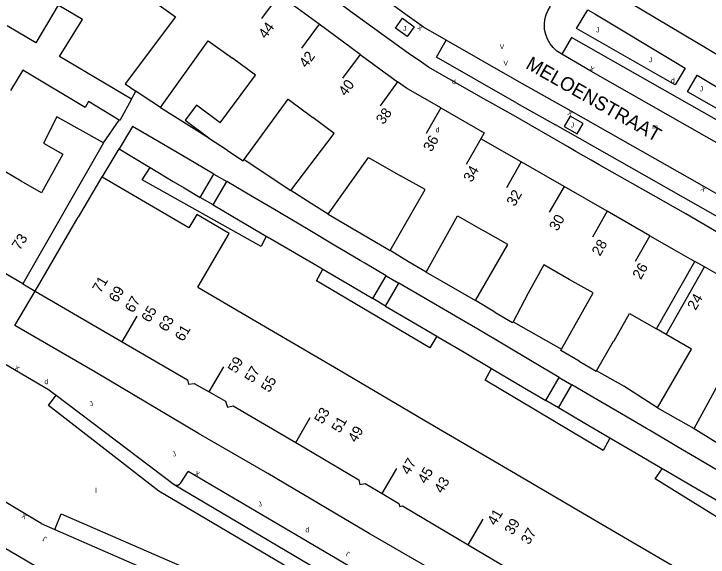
# Model space of a CAD drawing. Extents: x 134999 to 136502, y 457398 to 459002.
# Drawn here: x 135604.6 to 135674.9, y 457564.4 to 457619.3 of the extents above; entities that cross this region are included whole.
import ezdxf

# ---------------------------------------------------------------- set-up
doc = ezdxf.new("R2010")
doc.units = 0
for name, color, linetype in [('RI_DGTB_15', 7, 'Continuous'), ('RI_DGTB_23', 7, 'Continuous'), ('RI_DGTB_29', 7, 'Continuous'), ('RI_DGTB_30', 7, 'Continuous'), ('RI_DGTB_31', 7, 'Continuous'), ('RI_DGTB_35', 7, 'Continuous'), ('RI_DGTB_36', 7, 'Continuous'), ('RI_DGTB_37', 7, 'Continuous'), ('RI_DGTB_4', 7, 'Continuous'), ('RI_DGTB_43', 7, 'Continuous'), ('RI_DGTB_5', 7, 'Continuous'), ('RI_DGTB_53', 7, 'Continuous'), ('RI_DGTB_54', 7, 'Continuous'), ('RI_DGTB_6', 7, 'Continuous'), ('RI_DGTB_7', 7, 'Continuous')]:
    doc.layers.add(name, color=color, linetype=linetype)

msp = doc.modelspace()

# ---------------------------------------------------------------- linework, layer by layer
at = {"layer": 'RI_DGTB_15'}
for p, q in [((135631.477, 457621.258), (135629.703, 457618.839)), ((135635.538, 457618.278), (135633.764, 457615.859)), ((135639.697, 457615.228), (135637.923, 457612.809)), ((135643.497, 457612.441), (135641.723, 457610.022)), ((135647.861, 457609.804), (135646.369, 457607.202)), ((135651.913, 457606.692), (135650.421, 457604.09)), ((135656.016, 457604.335), (135654.524, 457601.733)), ((135660.339, 457601.851), (135658.847, 457599.249)), ((135664.707, 457599.342), (135663.215, 457596.74)), ((135669.033, 457596.856), (135667.541, 457594.254)), ((135615.617, 457586.149), (135617.135, 457588.737)), ((135624.404, 457581.062), (135625.892, 457583.6)), ((135633.174, 457575.948), (135634.649, 457578.463)), ((135641.915, 457570.783), (135643.406, 457573.326)), ((135650.645, 457565.601), (135652.163, 457568.189))]:
    msp.add_line(p, q, dxfattribs=at)
at = {"layer": 'RI_DGTB_23'}
msp.add_line((135605.555, 457591.989), (135606.791, 457591.268), dxfattribs=at)
at = {"layer": 'RI_DGTB_4'}
for p, q in [((135635.538, 457618.278), (135631.477, 457621.258)), ((135639.697, 457615.228), (135635.538, 457618.278)), ((135639.697, 457615.228), (135643.497, 457612.441)), ((135656.016, 457604.335), (135651.913, 457606.692)), ((135660.339, 457601.851), (135656.016, 457604.335)), ((135664.707, 457599.342), (135660.339, 457601.851)), ((135669.033, 457596.856), (135664.707, 457599.342)), ((135669.71, 457587.445), (135673.579, 457594.27)), ((135670.68, 457586.889), (135674.555, 457593.722)), ((135674.555, 457593.722), (135673.579, 457594.27)), ((135606.791, 457591.268), (135615.611, 457586.14))]:
    msp.add_line(p, q, dxfattribs=at)
for points in [[(135647.861, 457609.804), (135644.378, 457611.795), (135643.497, 457612.441)], [(135647.861, 457609.804), (135652.243, 457607.298), (135651.913, 457606.692)], [(135613.709, 457606.273), (135605.555, 457591.989)], [(135669.033, 457596.856), (135671.452, 457595.467), (135673.579, 457594.27)], [(135679.027, 457591.192), (135676.687, 457592.525), (135674.555, 457593.722)], [(135605.555, 457591.989), (135603.596, 457593.139)], [(135615.611, 457586.14), (135622.21, 457582.303), (135622.308, 457581.847), (135622.88, 457581.925), (135624.404, 457581.061)], [(135624.404, 457581.061), (135626.053, 457580.126), (135626.266, 457579.509), (135626.857, 457579.667), (135633.174, 457575.948)], [(135633.174, 457575.948), (135639.581, 457572.175), (135639.676, 457571.715), (135640.222, 457571.794), (135641.915, 457570.784)], [(135641.915, 457570.784), (135643.625, 457569.764), (135643.729, 457569.472), (135643.97, 457569.555), (135650.642, 457565.596)], [(135650.642, 457565.596), (135657.08, 457561.777), (135657.129, 457561.49), (135657.469, 457561.553), (135659.387, 457560.437)]]:
    msp.add_lwpolyline(points, dxfattribs=at)
at = {"layer": 'RI_DGTB_5'}
for p, q in [((135617.744, 457611.005), (135617.001, 457611.504)), ((135619.475, 457609.842), (135617.744, 457611.005)), ((135605.388, 457602.409), (135600.682, 457605.157)), ((135634.743, 457600.144), (135632.693, 457601.435)), ((135636.45, 457599.07), (135634.743, 457600.144)), ((135606.791, 457591.268), (135611.149, 457598.763)), ((135644.611, 457594.248), (135642.728, 457595.39)), ((135646.378, 457593.175), (135644.611, 457594.248)), ((135653.34, 457589.153), (135651.394, 457590.313)), ((135628.738, 457588.455), (135637.498, 457583.321)), ((135670.68, 457586.889), (135669.71, 457587.445)), ((135637.498, 457583.321), (135646.257, 457578.188)), ((135669.807, 457579.468), (135671.837, 457578.318)), ((135646.257, 457578.188), (135655.017, 457573.054)), ((135671.837, 457578.318), (135673.518, 457577.366)), ((135655.017, 457573.054), (135663.775, 457567.922)), ((135663.775, 457567.922), (135672.535, 457562.788))]:
    msp.add_line(p, q, dxfattribs=at)
for points in [[(135618.569, 457621.138), (135618.401, 457620.913), (135620.999, 457619.024), (135615.913, 457612.243), (135617.001, 457611.504)], [(135606.871, 457616.385), (135603.965, 457618.125)], [(135619.475, 457609.842), (135624.321, 457616.605), (135626.761, 457614.831)], [(135616.535, 457610.688), (135609.262, 457615.008)], [(135625.517, 457608.312), (135629.095, 457613.132), (135626.761, 457614.831)], [(135615.304, 457608.56), (135612.209, 457610.452), (135611.861, 457609.861), (135605.539, 457613.625), (135604.31, 457611.58)], [(135616.535, 457610.688), (135615.353, 457608.53), (135615.304, 457608.56)], [(135627.946, 457604.581), (135632.425, 457610.696), (135634.919, 457608.837)], [(135608.997, 457608.889), (135607.628, 457606.226), (135609.588, 457605.137), (135607.42, 457601.222), (135605.388, 457602.409)], [(135613.709, 457606.273), (135608.997, 457608.889)], [(135632.693, 457601.435), (135637.075, 457607.231), (135634.919, 457608.837)], [(135626.262, 457605.492), (135624.355, 457606.747), (135624.376, 457606.775)], [(135626.262, 457605.492), (135627.848, 457604.448), (135627.946, 457604.581)], [(135636.45, 457599.07), (135640.534, 457604.775), (135643.775, 457602.95)], [(135613.581, 457602.804), (135613.533, 457602.832), (135611.149, 457598.763)], [(135622.365, 457597.656), (135613.581, 457602.804)], [(135642.728, 457595.39), (135646.284, 457601.54), (135643.775, 457602.95)], [(135623.261, 457591.665), (135626.44, 457597.09), (135623.159, 457599.013), (135622.365, 457597.656)], [(135646.378, 457593.175), (135649.542, 457598.885), (135652.149, 457597.406)], [(135651.394, 457590.313), (135654.648, 457595.989), (135652.149, 457597.406)], [(135660.875, 457592.459), (135658.303, 457593.918), (135656.71, 457591.06), (135655.188, 457588.174)], [(135660.092, 457585.399), (135663.3, 457591.084), (135660.875, 457592.459)], [(135623.261, 457591.665), (135628.738, 457588.455)], [(135653.34, 457589.153), (135655.138, 457588.08), (135655.188, 457588.174)], [(135663.625, 457583.202), (135665.366, 457586.215), (135665.406, 457586.227), (135666.959, 457589.009), (135669.71, 457587.445)], [(135669.807, 457579.468), (135673.26, 457585.41), (135670.68, 457586.889)], [(135661.869, 457584.183), (135660.015, 457585.262), (135660.092, 457585.399)], [(135661.869, 457584.183), (135663.607, 457583.171), (135663.625, 457583.202)], [(135673.518, 457577.366), (135676.794, 457583.383), (135679.311, 457581.938)]]:
    msp.add_lwpolyline(points, dxfattribs=at)
at = {"layer": 'RI_DGTB_53'}
for p, q in [((135663.455, 457619.319), (135671.496, 457614.504)), ((135670.125, 457612.98), (135661.618, 457617.827)), ((135661.095, 457616.938), (135660.105, 457615.255)), ((135655.57, 457610.297), (135659.466, 457608.081)), ((135621.55, 457571.866), (135622.27, 457573.017)), ((135620.853, 457571.714), (135669.314, 457543.069))]:
    msp.add_line(p, q, dxfattribs=at)
for points in [[(135648.406, 457616.674), (135646.109, 457617.987), (135645.88, 457618.138), (135644.217, 457619.323), (135634.565, 457626.368)], [(135660.03, 457615.299), (135659.627, 457615.564), (135659.246, 457615.907), (135658.924, 457616.306), (135658.668, 457616.749), (135658.484, 457617.227), (135658.376, 457617.728), (135658.348, 457618.24), (135658.399, 457618.749), (135658.529, 457619.245), (135658.735, 457619.714), (135658.974, 457620.097)], [(135661.618, 457617.827), (135662.753, 457619.737), (135663.455, 457619.319)], [(135643.972, 457618.874), (135645.18, 457618.002), (135644.472, 457617.021), (135643.264, 457617.893), (135643.972, 457618.874)], [(135701.932, 457593.745), (135685.008, 457603.36), (135661.095, 457616.938)], [(135655.57, 457610.297), (135647.425, 457614.936), (135648.406, 457616.674)], [(135655.601, 457612.564), (135648.406, 457616.674)], [(135660.105, 457615.255), (135660.03, 457615.299)], [(135678.898, 457604.506), (135676.767, 457605.721), (135663.048, 457613.524), (135660.105, 457615.255)], [(135671.496, 457614.504), (135672.613, 457613.829), (135671.608, 457612.134), (135670.125, 457612.98)], [(135681.886, 457608.286), (135680.989, 457606.804), (135675.035, 457610.192), (135672.827, 457611.441), (135673.816, 457613.106), (135681.886, 457608.286)], [(135676.698, 457600.61), (135674.549, 457601.836), (135661.066, 457609.482), (135655.601, 457612.564)], [(135660.358, 457607.934), (135661.664, 457607.172), (135662.275, 457608.219), (135660.969, 457608.982), (135660.358, 457607.934)], [(135719.713, 457573.857), (135686.827, 457592.524), (135680.162, 457596.347), (135659.466, 457608.081)], [(135608.322, 457581.191), (135608.927, 457580.734)], [(135668.334, 457542.11), (135619.307, 457571.027), (135608.157, 457579.696), (135608.927, 457580.734)], [(135608.927, 457580.734), (135620.853, 457571.714)], [(135620.853, 457571.714), (135621.034, 457571.638), (135621.232, 457571.639), (135621.413, 457571.718), (135621.55, 457571.866)], [(135608.773, 457567.152), (135609.43, 457568.723), (135621.671, 457563.388), (135670.576, 457534.713)], [(135607.387, 457567.757), (135608.773, 457567.152)], [(135608.773, 457567.152), (135620.608, 457561.99)]]:
    msp.add_lwpolyline(points, dxfattribs=at)
at = {"layer": 'RI_DGTB_54'}
for p, q in [((135616.535, 457610.688), (135617.001, 457611.504)), ((135619.475, 457609.842), (135624.376, 457606.775)), ((135613.709, 457606.273), (135615.304, 457608.56)), ((135627.946, 457604.581), (135632.693, 457601.435)), ((135636.45, 457599.07), (135642.728, 457595.39)), ((135646.378, 457593.175), (135651.394, 457590.313)), ((135655.188, 457588.174), (135660.092, 457585.399)), ((135673.518, 457577.366), (135678.437, 457574.327)), ((135607.387, 457567.757), (135602.901, 457570.407))]:
    msp.add_line(p, q, dxfattribs=at)
for points in [[(135724.844, 457567.563), (135714.395, 457575.305), (135678.894, 457595.429), (135672.673, 457599.104), (135669.399, 457600.934), (135663.913, 457604.06), (135663.073, 457604.518), (135661.541, 457605.391), (135660.696, 457605.902), (135655.185, 457609.07), (135651.919, 457610.886), (135646.615, 457613.933), (135645.902, 457614.453), (135644.563, 457615.342), (135638.709, 457619.579), (135635.75, 457621.808), (135622.188, 457631.651), (135611.55, 457639.457), (135609.753, 457637.193)], [(135714.229, 457614.479), (135716.579, 457612.607), (135705.597, 457597.517), (135664.326, 457622.071), (135676.799, 457639.116), (135679.347, 457637.279)], [(135613.581, 457602.804), (135615.307, 457605.671)], [(135630.196, 457596.839), (135629.661, 457595.791), (135617.641, 457602.531), (135618.446, 457603.774)], [(135608.322, 457581.191), (135586.869, 457593.763), (135583.484, 457595.658)], [(135647.455, 457586.705), (135646.771, 457585.531), (135635.271, 457592.321), (135635.933, 457593.488)], [(135703.231, 457534.763), (135701.167, 457531.303), (135693.165, 457536.051), (135682.674, 457542.151), (135675.664, 457546.201), (135664.972, 457552.474), (135657.962, 457556.524), (135647.625, 457562.705), (135640.615, 457566.755), (135630.338, 457572.795), (135623.328, 457576.845), (135612.848, 457583.095), (135604.749, 457587.784), (135606.791, 457591.268)], [(135664.986, 457576.401), (135664.311, 457575.141), (135652.341, 457582.251), (135652.998, 457583.441)], [(135669.807, 457579.468), (135666.381, 457581.641), (135663.625, 457583.202)], [(135682.107, 457566.353), (135681.291, 457565.031), (135669.581, 457572.271), (135670.279, 457573.3)], [(135669.887, 457545.016), (135633.769, 457566.278), (135622.27, 457573.017)], [(135622.373, 457549.653), (135624.352, 457553.133), (135602.631, 457565.856), (135600.537, 457562.477)]]:
    msp.add_lwpolyline(points, dxfattribs=at)
at = {"layer": 'RI_DGTB_6'}
for p, q in [((135623.507, 457600.748), (135624.892, 457603.119)), ((135624.803, 457599.99), (135626.188, 457602.363)), ((135640.984, 457590.519), (135642.333, 457592.828)), ((135642.275, 457589.755), (135643.629, 457592.073)), ((135658.493, 457580.205), (135659.851, 457582.53)), ((135659.77, 457579.457), (135661.128, 457581.782))]:
    msp.add_line(p, q, dxfattribs=at)
for points in [[(135609.262, 457615.008), (135611.572, 457618.768), (135609.107, 457620.211), (135606.871, 457616.385)], [(135625.517, 457608.312), (135623.113, 457610.097), (135621.972, 457608.56), (135624.376, 457606.775)], [(135619.393, 457606.326), (135616.643, 457607.93), (135615.307, 457605.671)], [(135622.142, 457604.723), (135619.393, 457606.326)], [(135615.307, 457605.671), (135618.044, 457604.017)], [(135624.892, 457603.119), (135622.142, 457604.723)], [(135618.044, 457604.017), (135618.446, 457603.774)], [(135618.446, 457603.774), (135620.768, 457602.371)], [(135620.768, 457602.371), (135621.872, 457601.704), (135623.507, 457600.748)], [(135628.937, 457600.745), (135626.188, 457602.363)], [(135631.685, 457599.125), (135631.189, 457599.419), (135628.937, 457600.745)], [(135624.803, 457599.99), (135627.555, 457598.382)], [(135634.427, 457597.497), (135631.685, 457599.125)], [(135627.555, 457598.382), (135630.196, 457596.839)], [(135637.06, 457595.934), (135634.427, 457597.497)], [(135630.196, 457596.839), (135630.31, 457596.773)], [(135630.31, 457596.773), (135633.064, 457595.164)], [(135639.691, 457594.373), (135637.06, 457595.934)], [(135633.064, 457595.164), (135635.707, 457593.62)], [(135642.333, 457592.828), (135640.169, 457594.089), (135639.691, 457594.373)], [(135635.707, 457593.62), (135635.933, 457593.488)], [(135635.933, 457593.488), (135638.345, 457592.07)], [(135638.345, 457592.07), (135640.984, 457590.519)], [(135646.289, 457590.523), (135643.629, 457592.073)], [(135648.95, 457588.972), (135646.289, 457590.523)], [(135642.275, 457589.755), (135644.927, 457588.193)], [(135651.605, 457587.413), (135650.329, 457588.169), (135648.95, 457588.972)], [(135644.927, 457588.193), (135647.455, 457586.705)], [(135654.354, 457585.786), (135651.605, 457587.413)], [(135647.455, 457586.705), (135647.581, 457586.631)], [(135647.581, 457586.631), (135650.226, 457585.073)], [(135657.102, 457584.158), (135654.354, 457585.786)], [(135650.226, 457585.073), (135652.987, 457583.447)], [(135659.851, 457582.53), (135657.102, 457584.158)], [(135652.987, 457583.447), (135652.998, 457583.441)], [(135652.998, 457583.441), (135655.74, 457581.826)], [(135655.74, 457581.826), (135658.493, 457580.205)], [(135663.652, 457580.307), (135661.128, 457581.782)], [(135666.175, 457578.833), (135663.652, 457580.307)], [(135662.291, 457577.98), (135659.77, 457579.457)], [(135668.999, 457577.182), (135668.699, 457577.359), (135666.175, 457578.833)], [(135664.813, 457576.502), (135662.291, 457577.98)], [(135671.773, 457575.545), (135668.999, 457577.182)], [(135664.986, 457576.401), (135664.813, 457576.502)], [(135667.632, 457574.851), (135664.986, 457576.401)], [(135674.546, 457573.908), (135671.773, 457575.545)], [(135670.279, 457573.3), (135667.632, 457574.851)], [(135670.414, 457573.221), (135670.279, 457573.3)], [(135677.32, 457572.27), (135674.546, 457573.908)], [(135673.192, 457571.592), (135670.414, 457573.221)], [(135675.973, 457569.962), (135673.192, 457571.592)]]:
    msp.add_lwpolyline(points, dxfattribs=at)
at = {"layer": 'RI_DGTB_7'}
for p, q in [((135624.892, 457603.119), (135626.188, 457602.363)), ((135624.803, 457599.99), (135623.507, 457600.748)), ((135642.333, 457592.828), (135643.629, 457592.073)), ((135642.275, 457589.755), (135640.984, 457590.519)), ((135659.851, 457582.53), (135661.128, 457581.782)), ((135659.77, 457579.457), (135658.493, 457580.205))]:
    msp.add_line(p, q, dxfattribs=at)

# ---------------------------------------------------------------- texts
at = {"layer": 'RI_DGTB_29'}
for p in [(135649.013, 457612.218), (135671.17, 457612.33), (135647.346, 457607.341), (135607.729, 457581.85), (135634.155, 457566.865)]:
    msp.add_text('d', height=0.5, dxfattribs=at).set_placement(p)
at = {"layer": 'RI_DGTB_30'}
for height, rotation, p in [(0.5, 146.60519, (135646.089, 457618)), (0.5, 330.36843, (135662.831, 457613.648)), (0.5, 150.44716, (135661.283, 457609.359)), (0.5, 150.29672, (135674.766, 457601.712)), (0.499, 329.59238, (135604.628, 457583.356)), (0.499, 329.59238, (135622.862, 457572.67)), (0.499, 149.58963, (135606.008, 457568.588))]:
    msp.add_text('X', height=height, rotation=rotation, dxfattribs=at).set_placement(p)
for p in [(135653.829, 457615.757), (135654.209, 457614.093)]:
    msp.add_text('V', height=0.5, dxfattribs=at).set_placement(p)
at = {"layer": 'RI_DGTB_31'}
for p in [(135644.045, 457617.585), (135663.583, 457617.445), (135668.924, 457614.436), (135674.072, 457611.476), (135661.008, 457607.83)]:
    msp.add_text('J', height=0.5, dxfattribs=at).set_placement(p)
for height, rotation, p in [(0.5, 21.89644, (135612.415, 457579.589)), (0.5, 21.89644, (135620.796, 457574.492)), (0.5, 21.89644, (135629.494, 457569.428)), (0.5, 149.67012, (135608.041, 457566.314)), (0.499, 149.64773, (135638.75, 457564.786))]:
    msp.add_text('J', height=height, rotation=rotation, dxfattribs=at).set_placement(p)
at = {"layer": 'RI_DGTB_35'}
for s, rotation, p in [('73', 57.2129, (135605.231, 457595.333)), ('71', 59.6143, (135613.419, 457591.009))]:
    msp.add_text(s, height=1.054, rotation=rotation, dxfattribs=at).set_placement(p)
at = {"layer": 'RI_DGTB_36'}
for s, rotation, p in [('44', 53.7399, (135630.142, 457616.731)), ('42', 53.7399, (135634.266, 457613.786)), ('40', 53.7399, (135638.245, 457610.92)), ('38', 53.7399, (135642.052, 457608.055)), ('36', 60.1766, (135646.922, 457605.289)), ('34', 60.1766, (135650.989, 457602.204)), ('32', 60.1766, (135655.353, 457599.771)), ('30', 60.1766, (135659.678, 457597.273)), ('28', 60.1766, (135663.987, 457594.745)), ('26', 60.1766, (135668.109, 457592.368)), ('69', 59.6085, (135615.08, 457590.03)), ('24', 60.3721, (135673.664, 457589.256)), ('67', 59.6143, (135616.709, 457588.996)), ('65', 59.6085, (135618.371, 457588.017)), ('63', 59.6143, (135620.113, 457587.078)), ('61', 59.6085, (135621.776, 457586.101)), ('59', 59.6085, (135627.128, 457582.881)), ('57', 59.6143, (135628.821, 457581.913)), ('55', 59.6085, (135630.485, 457580.936)), ('53', 59.6085, (135635.884, 457577.743)), ('51', 59.6143, (135637.626, 457576.84)), ('49', 59.6085, (135639.291, 457575.863)), ('47', 59.6085, (135644.643, 457572.608)), ('45', 59.6143, (135646.35, 457571.702)), ('43', 59.6085, (135648.014, 457570.725)), ('41', 59.6085, (135653.399, 457567.47)), ('39', 59.6143, (135655.141, 457566.516)), ('37', 59.6085, (135656.805, 457565.54))]:
    msp.add_text(s, height=1.054, rotation=rotation, dxfattribs=at).set_placement(p)
at = {"layer": 'RI_DGTB_37'}
msp.add_text('MELOENSTRAAT', height=1.4, rotation=330.40675, dxfattribs=at).set_placement((135656.367, 457613.87))
at = {"layer": 'RI_DGTB_43'}
for s, p in [('m', (135669.27, 457607.661)), ('l', (135612.89, 457570.841))]:
    msp.add_text(s, height=0.5, dxfattribs=at).set_placement(p)

doc.saveas('drawing.dxf')
